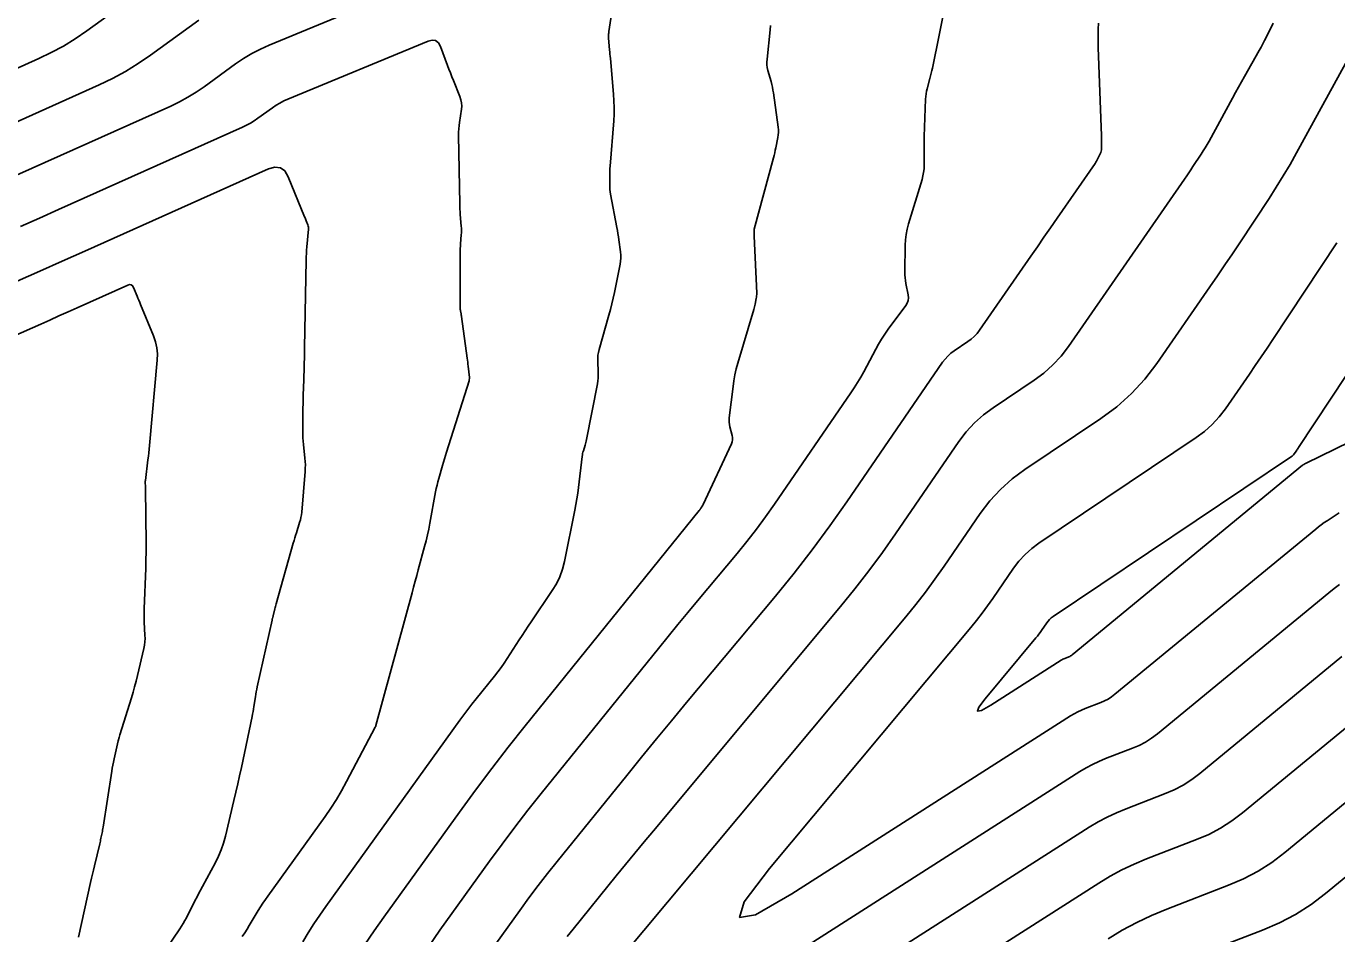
# Model space of a CAD drawing. Extents: x 1354696 to 1366163, y 660729 to 670380.
# Drawn here: x 1360323.9 to 1360388.6, y 664149.7 to 664194.5 of the extents above; entities that cross this region are included whole.
import ezdxf

# ---------------------------------------------------------------- set-up
doc = ezdxf.new("R2010")
doc.units = 0
doc.layers.add('R_Contours', color=7, linetype='Continuous')

msp = doc.modelspace()

# ---------------------------------------------------------------- linework, layer by layer
at = {"layer": 'R_Contours'}
for points in [[(1360323.427, 664187.178), (1360324.19, 664187.519), (1360331.039, 664190.586), (1360331.47, 664190.793), (1360331.889, 664191.021), (1360332.295, 664191.27), (1360332.69, 664191.54), (1360334.242, 664192.664), (1360334.637, 664192.933), (1360335.046, 664193.177), (1360335.468, 664193.397), (1360335.904, 664193.592), (1360348.087, 664198.626)], [(1360391.753, 664197.622), (1360386.642, 664188.277), (1360386.321, 664187.705), (1360385.988, 664187.139), (1360385.643, 664186.58), (1360385.287, 664186.029), (1360383.837, 664183.838), (1360383.473, 664183.291), (1360383.106, 664182.746), (1360382.736, 664182.204), (1360382.363, 664181.663), (1360379.737, 664177.879), (1360379.142, 664177.101), (1360378.483, 664176.388), (1360377.76, 664175.74), (1360376.973, 664175.158), (1360373.22, 664172.64), (1360372.592, 664172.175), (1360372.016, 664171.658), (1360371.492, 664171.087), (1360371.02, 664170.464), (1360369.237, 664167.868), (1360368.784, 664167.224), (1360368.316, 664166.592), (1360367.834, 664165.971), (1360367.336, 664165.361), (1360353.242, 664148.482)], [(1360330.611, 664196.993), (1360326.887, 664194.296), (1360326.322, 664193.909), (1360325.739, 664193.552), (1360325.139, 664193.225), (1360324.522, 664192.93), (1360321.589, 664191.617)], [(1360352.971, 664196.206), (1360352.676, 664194.265), (1360352.672, 664194.237), (1360352.669, 664194.21), (1360352.667, 664194.182), (1360352.665, 664194.155), (1360352.661, 664194.044), (1360352.66, 664194.017), (1360352.66, 664193.989), (1360352.661, 664193.962), (1360352.663, 664193.934), (1360352.714, 664193.36), (1360352.723, 664193.255), (1360352.732, 664193.15), (1360352.741, 664193.045), (1360352.751, 664192.94), (1360352.908, 664191.172), (1360352.93, 664190.842), (1360352.939, 664190.513), (1360352.933, 664190.183), (1360352.914, 664189.853), (1360352.737, 664187.621), (1360352.729, 664187.505), (1360352.723, 664187.39), (1360352.72, 664187.275), (1360352.719, 664187.159), (1360352.719, 664186.697), (1360352.722, 664186.582), (1360352.73, 664186.467), (1360352.743, 664186.353), (1360352.762, 664186.239), (1360353.075, 664184.588), (1360353.102, 664184.438), (1360353.127, 664184.288), (1360353.151, 664184.137), (1360353.172, 664183.986), (1360353.254, 664183.383), (1360353.268, 664183.232), (1360353.269, 664183.082), (1360353.258, 664182.932), (1360353.234, 664182.782), (1360352.95, 664181.384), (1360352.89, 664181.102), (1360352.824, 664180.821), (1360352.753, 664180.541), (1360352.677, 664180.263), (1360352.193, 664178.558), (1360352.16, 664178.422), (1360352.138, 664178.283), (1360352.127, 664178.144), (1360352.128, 664178.003), (1360352.153, 664177.438), (1360352.155, 664177.297), (1360352.149, 664177.156), (1360352.134, 664177.017), (1360352.111, 664176.878), (1360351.566, 664174.114), (1360351.551, 664174.045), (1360351.535, 664173.976), (1360351.517, 664173.907), (1360351.498, 664173.839), (1360351.417, 664173.566), (1360351.398, 664173.498), (1360351.382, 664173.429), (1360351.369, 664173.359), (1360351.359, 664173.289), (1360351.176, 664171.747), (1360351.14, 664171.467), (1360351.098, 664171.188), (1360351.051, 664170.91), (1360350.998, 664170.633), (1360350.485, 664168.1), (1360350.388, 664167.717), (1360350.255, 664167.349), (1360350.085, 664166.996), (1360349.879, 664166.658), (1360348.84, 664165.126), (1360348.689, 664164.902), (1360348.539, 664164.676), (1360348.391, 664164.45), (1360348.244, 664164.222), (1360347.659, 664163.311), (1360347.51, 664163.085), (1360347.355, 664162.863), (1360347.194, 664162.646), (1360347.027, 664162.434), (1360346.118, 664161.309), (1360345.912, 664161.05), (1360345.709, 664160.788), (1360345.51, 664160.524), (1360345.315, 664160.256), (1360338.701, 664151.06), (1360338.401, 664150.634), (1360338.11, 664150.203), (1360337.828, 664149.765), (1360337.555, 664149.322)], [(1360343.73, 664149.028), (1360344.334, 664149.887), (1360346.787, 664153.298), (1360347.407, 664154.146), (1360348.037, 664154.986), (1360348.68, 664155.816), (1360349.334, 664156.637), (1360355.125, 664163.804), (1360355.606, 664164.396), (1360356.088, 664164.986), (1360356.573, 664165.574), (1360357.061, 664166.16), (1360359.015, 664168.501), (1360359.497, 664169.092), (1360359.964, 664169.693), (1360360.417, 664170.305), (1360360.855, 664170.928), (1360364.629, 664176.423), (1360364.799, 664176.678), (1360364.961, 664176.937), (1360365.117, 664177.201), (1360365.264, 664177.47), (1360365.855, 664178.579), (1360365.997, 664178.834), (1360366.148, 664179.083), (1360366.307, 664179.327), (1360366.476, 664179.565), (1360367.344, 664180.742), (1360367.416, 664180.862), (1360367.459, 664180.988), (1360367.474, 664181.12), (1360367.46, 664181.259), (1360367.348, 664181.828), (1360367.324, 664181.97), (1360367.307, 664182.113), (1360367.298, 664182.257), (1360367.296, 664182.401), (1360367.316, 664183.72), (1360367.329, 664183.986), (1360367.36, 664184.25), (1360367.41, 664184.51), (1360367.479, 664184.768), (1360368.146, 664186.968), (1360368.191, 664187.138), (1360368.223, 664187.31), (1360368.242, 664187.485), (1360368.247, 664187.661), (1360368.244, 664188.369), (1360368.244, 664188.546), (1360368.245, 664188.723), (1360368.249, 664188.9), (1360368.254, 664189.077), (1360368.318, 664190.928), (1360368.326, 664191.059), (1360368.341, 664191.189), (1360368.365, 664191.317), (1360368.395, 664191.445), (1360368.532, 664191.954), (1360368.566, 664192.081), (1360368.597, 664192.209), (1360368.626, 664192.337), (1360368.653, 664192.466), (1360369.33, 664195.792)], [(1360322.89, 664189.568), (1360327.498, 664191.632), (1360328.162, 664191.95), (1360328.806, 664192.3), (1360329.432, 664192.683), (1360330.038, 664193.099), (1360332.427, 664194.828)], [(1360346.504, 664148.401), (1360348.281, 664150.872), (1360348.73, 664151.487), (1360349.187, 664152.095), (1360349.653, 664152.697), (1360350.127, 664153.292), (1360353.556, 664157.535), (1360354.288, 664158.439), (1360355.025, 664159.339), (1360355.765, 664160.236), (1360356.508, 664161.13), (1360360.904, 664166.394), (1360361.827, 664167.526), (1360362.722, 664168.679), (1360363.59, 664169.852), (1360364.431, 664171.046), (1360369.162, 664177.935), (1360369.285, 664178.097), (1360369.421, 664178.245), (1360369.57, 664178.38), (1360369.734, 664178.501), (1360370.413, 664178.957), (1360370.577, 664179.077), (1360370.727, 664179.212), (1360370.863, 664179.36), (1360370.987, 664179.521), (1360373.517, 664183.167), (1360373.843, 664183.637), (1360374.168, 664184.107), (1360374.494, 664184.577), (1360374.819, 664185.047), (1360376.693, 664187.757), (1360376.731, 664187.814), (1360376.766, 664187.871), (1360376.799, 664187.93), (1360376.83, 664187.99), (1360376.949, 664188.233), (1360376.976, 664188.295), (1360376.994, 664188.358), (1360377.006, 664188.423), (1360377.01, 664188.49), (1360377.011, 664188.808), (1360377.011, 664188.884), (1360377.01, 664188.959), (1360377.009, 664189.035), (1360377.006, 664189.11), (1360376.848, 664193.485), (1360376.84, 664193.784), (1360376.84, 664194.082), (1360376.846, 664194.38), (1360376.86, 664194.679)], [(1360350.625, 664149.578), (1360350.919, 664149.947), (1360353.045, 664152.577), (1360353.499, 664153.137), (1360353.956, 664153.695), (1360354.414, 664154.251), (1360354.875, 664154.806), (1360364.12, 664165.878), (1360364.83, 664166.749), (1360365.519, 664167.635), (1360366.187, 664168.538), (1360366.834, 664169.457), (1360369.966, 664174.018), (1360370.33, 664174.497), (1360370.733, 664174.937), (1360371.177, 664175.335), (1360371.66, 664175.694), (1360373.675, 664177.045), (1360374.159, 664177.403), (1360374.604, 664177.801), (1360375.009, 664178.239), (1360375.374, 664178.718), (1360381.11, 664186.984), (1360381.216, 664187.137), (1360381.32, 664187.29), (1360381.424, 664187.444), (1360381.527, 664187.598), (1360381.936, 664188.217), (1360382.037, 664188.373), (1360382.134, 664188.531), (1360382.228, 664188.691), (1360382.319, 664188.853), (1360383.484, 664190.982), (1360383.631, 664191.25), (1360383.78, 664191.519), (1360383.929, 664191.786), (1360384.079, 664192.054), (1360384.794, 664193.322), (1360384.887, 664193.49), (1360384.978, 664193.658), (1360385.066, 664193.828), (1360385.152, 664194), (1360385.49, 664194.687)], [(1360360.664, 664194.571), (1360360.646, 664194.354), (1360360.487, 664192.904), (1360360.478, 664192.762), (1360360.482, 664192.622), (1360360.5, 664192.483), (1360360.532, 664192.345), (1360360.685, 664191.794), (1360360.72, 664191.656), (1360360.752, 664191.517), (1360360.778, 664191.377), (1360360.801, 664191.237), (1360361.039, 664189.542), (1360361.052, 664189.414), (1360361.054, 664189.287), (1360361.044, 664189.16), (1360361.024, 664189.034), (1360360.921, 664188.528), (1360360.894, 664188.401), (1360360.866, 664188.276), (1360360.835, 664188.15), (1360360.802, 664188.026), (1360359.853, 664184.505), (1360359.852, 664184.5), (1360359.851, 664184.496), (1360359.85, 664184.491), (1360359.85, 664184.486), (1360359.849, 664184.462), (1360359.849, 664184.448), (1360359.85, 664184.284), (1360359.85, 664184.255), (1360359.851, 664184.226), (1360359.852, 664184.197), (1360359.853, 664184.168), (1360359.978, 664181.351), (1360359.979, 664181.282), (1360359.975, 664181.213), (1360359.968, 664181.145), (1360359.957, 664181.077), (1360359.904, 664180.806), (1360359.889, 664180.739), (1360359.874, 664180.672), (1360359.856, 664180.605), (1360359.837, 664180.539), (1360359.048, 664177.891), (1360358.97, 664177.606), (1360358.904, 664177.318), (1360358.85, 664177.027), (1360358.809, 664176.734), (1360358.625, 664175.191), (1360358.617, 664175.08), (1360358.62, 664174.97), (1360358.632, 664174.861), (1360358.655, 664174.753), (1360358.766, 664174.32), (1360358.784, 664174.213), (1360358.784, 664174.108), (1360358.765, 664174.004), (1360358.727, 664173.902), (1360357.333, 664170.912), (1360357.328, 664170.902), (1360357.323, 664170.892), (1360357.318, 664170.882), (1360357.313, 664170.872), (1360357.292, 664170.832), (1360357.287, 664170.823), (1360357.281, 664170.813), (1360357.275, 664170.804), (1360357.269, 664170.794), (1360357.22, 664170.724), (1360357.214, 664170.715), (1360357.207, 664170.706), (1360357.2, 664170.697), (1360357.193, 664170.688), (1360357.164, 664170.653), (1360357.15, 664170.636), (1360357.136, 664170.618), (1360348.542, 664159.983), (1360347.707, 664158.935), (1360346.888, 664157.876), (1360346.083, 664156.805), (1360345.293, 664155.723), (1360341.565, 664150.539), (1360341.089, 664149.864), (1360340.628, 664149.179)], [(1360334.572, 664149.574), (1360334.689, 664149.755), (1360334.804, 664149.937), (1360334.917, 664150.121), (1360335.362, 664150.861), (1360335.476, 664151.045), (1360335.593, 664151.226), (1360335.713, 664151.405), (1360335.837, 664151.581), (1360338.658, 664155.502), (1360338.947, 664155.92), (1360339.221, 664156.346), (1360339.479, 664156.782), (1360339.723, 664157.227), (1360341.136, 664159.919), (1360341.14, 664159.926), (1360341.145, 664159.933), (1360341.154, 664159.946), (1360341.156, 664159.949), (1360341.158, 664159.953), (1360341.159, 664159.957), (1360341.16, 664159.961), (1360341.165, 664159.988), (1360341.168, 664159.997), (1360341.169, 664160.002), (1360342.955, 664166.551), (1360343.033, 664166.836), (1360343.111, 664167.121), (1360343.188, 664167.407), (1360343.265, 664167.692), (1360343.573, 664168.834), (1360343.647, 664169.12), (1360343.715, 664169.408), (1360343.778, 664169.697), (1360343.835, 664169.987), (1360344.121, 664171.534), (1360344.154, 664171.7), (1360344.19, 664171.865), (1360344.231, 664172.029), (1360344.275, 664172.193), (1360344.459, 664172.844), (1360344.505, 664173.006), (1360344.553, 664173.169), (1360344.602, 664173.33), (1360344.653, 664173.492), (1360345.773, 664177.015), (1360345.777, 664177.029), (1360345.78, 664177.043), (1360345.782, 664177.057), (1360345.784, 664177.071), (1360345.789, 664177.129), (1360345.79, 664177.144), (1360345.79, 664177.158), (1360345.789, 664177.173), (1360345.788, 664177.187), (1360345.726, 664177.743), (1360345.714, 664177.84), (1360345.703, 664177.938), (1360345.69, 664178.035), (1360345.677, 664178.132), (1360345.398, 664180.2), (1360345.393, 664180.234), (1360345.388, 664180.268), (1360345.382, 664180.302), (1360345.376, 664180.335), (1360345.35, 664180.471), (1360345.344, 664180.505), (1360345.34, 664180.539), (1360345.338, 664180.573), (1360345.337, 664180.607), (1360345.336, 664183.334), (1360345.337, 664183.445), (1360345.34, 664183.556), (1360345.346, 664183.667), (1360345.354, 664183.777), (1360345.389, 664184.22), (1360345.395, 664184.331), (1360345.397, 664184.442), (1360345.394, 664184.552), (1360345.387, 664184.663), (1360345.336, 664185.236), (1360345.325, 664185.369), (1360345.317, 664185.502), (1360345.311, 664185.635), (1360345.308, 664185.767), (1360345.254, 664189.135), (1360345.255, 664189.297), (1360345.263, 664189.46), (1360345.277, 664189.621), (1360345.298, 664189.783), (1360345.395, 664190.427), (1360345.408, 664190.587), (1360345.401, 664190.744), (1360345.372, 664190.899), (1360345.321, 664191.052), (1360344.998, 664191.853), (1360344.924, 664192.037), (1360344.852, 664192.222), (1360344.78, 664192.407), (1360344.709, 664192.592), (1360344.354, 664193.534), (1360344.255, 664193.714), (1360344.122, 664193.817), (1360343.956, 664193.843), (1360343.757, 664193.792), (1360336.825, 664190.928), (1360336.623, 664190.838), (1360336.429, 664190.737), (1360336.24, 664190.624), (1360336.058, 664190.5), (1360335.341, 664189.981), (1360335.159, 664189.857), (1360334.971, 664189.742), (1360334.778, 664189.636), (1360334.579, 664189.541), (1360325.49, 664185.471), (1360324.552, 664185.052), (1360323.614, 664184.634)], [(1360323.45, 664181.935), (1360324.564, 664182.429), (1360325.678, 664182.925), (1360326.79, 664183.422), (1360335.866, 664187.487), (1360336.184, 664187.577), (1360336.451, 664187.543), (1360336.669, 664187.383), (1360336.836, 664187.098), (1360337.649, 664185.111), (1360337.669, 664185.061), (1360337.689, 664185.011), (1360337.71, 664184.962), (1360337.73, 664184.912), (1360337.813, 664184.714), (1360337.83, 664184.664), (1360337.841, 664184.613), (1360337.846, 664184.561), (1360337.844, 664184.508), (1360337.764, 664183.633), (1360337.75, 664183.47), (1360337.74, 664183.306), (1360337.732, 664183.142), (1360337.728, 664182.978), (1360337.649, 664178.646), (1360337.644, 664178.395), (1360337.638, 664178.145), (1360337.631, 664177.894), (1360337.623, 664177.643), (1360337.59, 664176.622), (1360337.582, 664176.38), (1360337.576, 664176.138), (1360337.572, 664175.896), (1360337.568, 664175.654), (1360337.556, 664174.535), (1360337.557, 664174.369), (1360337.563, 664174.202), (1360337.573, 664174.036), (1360337.59, 664173.871), (1360337.664, 664173.208), (1360337.678, 664173.042), (1360337.685, 664172.876), (1360337.683, 664172.71), (1360337.673, 664172.544), (1360337.505, 664170.537), (1360337.49, 664170.406), (1360337.468, 664170.276), (1360337.439, 664170.148), (1360337.402, 664170.021), (1360337.242, 664169.516), (1360337.202, 664169.39), (1360337.164, 664169.264), (1360337.126, 664169.137), (1360337.09, 664169.009), (1360336.242, 664166.006), (1360336.225, 664165.944), (1360336.208, 664165.882), (1360336.193, 664165.819), (1360336.178, 664165.757), (1360336.098, 664165.416), (1360336.094, 664165.398), (1360336.089, 664165.381), (1360336.084, 664165.364), (1360336.079, 664165.346), (1360336.057, 664165.277), (1360336.052, 664165.26), (1360336.047, 664165.243), (1360336.043, 664165.225), (1360336.039, 664165.207), (1360335.312, 664161.908), (1360335.287, 664161.787), (1360335.263, 664161.665), (1360335.241, 664161.543), (1360335.221, 664161.421), (1360335.146, 664160.932), (1360335.126, 664160.81), (1360335.105, 664160.688), (1360335.082, 664160.566), (1360335.057, 664160.445), (1360334.527, 664157.933), (1360334.439, 664157.523), (1360334.349, 664157.114), (1360334.255, 664156.705), (1360334.159, 664156.297), (1360333.739, 664154.536), (1360333.647, 664154.198), (1360333.533, 664153.867), (1360333.398, 664153.545), (1360333.242, 664153.23), (1360332.394, 664151.651), (1360332.318, 664151.51), (1360332.244, 664151.368), (1360332.17, 664151.225), (1360332.098, 664151.082), (1360331.809, 664150.509), (1360331.735, 664150.367), (1360331.656, 664150.228), (1360331.573, 664150.091), (1360331.486, 664149.957), (1360325.878, 664141.659)], [(1360388.749, 664170.493), (1360388.156, 664170.114), (1360388.009, 664170.017), (1360387.865, 664169.916), (1360387.725, 664169.811), (1360387.588, 664169.701), (1360377.666, 664161.54), (1360377.504, 664161.417), (1360377.334, 664161.308), (1360377.155, 664161.214), (1360376.968, 664161.133), (1360376.204, 664160.839), (1360376.016, 664160.761), (1360375.832, 664160.674), (1360375.652, 664160.578), (1360375.477, 664160.472), (1360361.716, 664151.684), (1360359.918, 664150.658), (1360359.135, 664150.525), (1360359.366, 664151.285), (1360360.612, 664152.938), (1360370.553, 664164.844), (1360370.837, 664165.193), (1360371.113, 664165.549), (1360371.381, 664165.91), (1360371.641, 664166.279), (1360372.661, 664167.765), (1360372.931, 664168.121), (1360373.231, 664168.448), (1360373.56, 664168.744), (1360373.92, 664169.01), (1360381.682, 664174.217), (1360382.095, 664174.522), (1360382.474, 664174.862), (1360382.82, 664175.236), (1360383.131, 664175.644), (1360384.312, 664177.345), (1360384.606, 664177.771), (1360384.897, 664178.199), (1360385.187, 664178.628), (1360385.473, 664179.059), (1360388.637, 664183.841)], [(1360393.056, 664183.268), (1360386.746, 664173.73), (1360386.719, 664173.69), (1360386.692, 664173.649), (1360386.664, 664173.609), (1360386.637, 664173.569), (1360386.526, 664173.41), (1360386.497, 664173.371), (1360386.464, 664173.336), (1360386.429, 664173.304), (1360386.39, 664173.276), (1360374.62, 664165.38), (1360374.529, 664165.313), (1360374.446, 664165.238), (1360374.37, 664165.155), (1360374.302, 664165.065), (1360374.044, 664164.69), (1360373.978, 664164.597), (1360373.911, 664164.505), (1360373.841, 664164.415), (1360373.769, 664164.327), (1360371.257, 664161.319), (1360370.942, 664160.901), (1360370.883, 664160.709), (1360371.081, 664160.742), (1360371.536, 664161.001), (1360375.013, 664163.222), (1360375.057, 664163.249), (1360375.103, 664163.273), (1360375.149, 664163.295), (1360375.197, 664163.315), (1360375.39, 664163.389), (1360375.437, 664163.41), (1360375.482, 664163.434), (1360375.525, 664163.461), (1360375.566, 664163.492), (1360386.944, 664172.852), (1360386.957, 664172.862), (1360386.97, 664172.872), (1360386.984, 664172.882), (1360386.998, 664172.891), (1360387.053, 664172.926), (1360387.067, 664172.935), (1360387.081, 664172.943), (1360387.096, 664172.951), (1360387.111, 664172.958), (1360399.313, 664178.911)], [(1360326.479, 664149.545), (1360327.08, 664152.251), (1360327.126, 664152.455), (1360327.173, 664152.66), (1360327.22, 664152.865), (1360327.269, 664153.069), (1360327.529, 664154.159), (1360327.545, 664154.227), (1360327.56, 664154.294), (1360327.575, 664154.362), (1360327.59, 664154.43), (1360327.647, 664154.702), (1360327.661, 664154.77), (1360327.674, 664154.838), (1360327.686, 664154.906), (1360327.697, 664154.975), (1360328.124, 664157.742), (1360328.149, 664157.894), (1360328.176, 664158.046), (1360328.205, 664158.197), (1360328.237, 664158.348), (1360328.37, 664158.951), (1360328.405, 664159.102), (1360328.443, 664159.251), (1360328.484, 664159.4), (1360328.528, 664159.547), (1360329.093, 664161.369), (1360329.175, 664161.641), (1360329.252, 664161.915), (1360329.324, 664162.19), (1360329.392, 664162.466), (1360329.706, 664163.809), (1360329.738, 664163.969), (1360329.758, 664164.13), (1360329.767, 664164.292), (1360329.764, 664164.455), (1360329.728, 664165.11), (1360329.721, 664165.274), (1360329.718, 664165.438), (1360329.719, 664165.601), (1360329.723, 664165.765), (1360329.799, 664167.761), (1360329.803, 664167.863), (1360329.806, 664167.965), (1360329.809, 664168.067), (1360329.812, 664168.169), (1360329.821, 664168.578), (1360329.823, 664168.681), (1360329.824, 664168.783), (1360329.824, 664168.885), (1360329.823, 664168.987), (1360329.79, 664171.702), (1360329.789, 664171.735), (1360329.788, 664171.768), (1360329.787, 664171.802), (1360329.786, 664171.835), (1360329.778, 664171.968), (1360329.777, 664172.001), (1360329.778, 664172.034), (1360329.78, 664172.067), (1360329.783, 664172.1), (1360329.91, 664173.112), (1360329.931, 664173.291), (1360329.952, 664173.471), (1360329.97, 664173.651), (1360329.988, 664173.831), (1360330.372, 664178.032), (1360330.383, 664178.344), (1360330.355, 664178.65), (1360330.29, 664178.951), (1360330.188, 664179.246), (1360329.547, 664180.789), (1360329.503, 664180.894), (1360329.46, 664180.998), (1360329.417, 664181.102), (1360329.375, 664181.207), (1360329.204, 664181.625), (1360329.153, 664181.711), (1360329.088, 664181.759), (1360329.008, 664181.769), (1360328.912, 664181.742), (1360326.417, 664180.624), (1360325.967, 664180.423), (1360325.516, 664180.222), (1360325.065, 664180.022), (1360324.614, 664179.823), (1360316.975, 664176.457)], [(1360354.178, 664143.823), (1360375.941, 664157.722), (1360376.247, 664157.907), (1360376.56, 664158.075), (1360376.882, 664158.227), (1360377.212, 664158.364), (1360378.547, 664158.877), (1360378.873, 664159.017), (1360379.185, 664159.183), (1360379.483, 664159.373), (1360379.767, 664159.588), (1360388.231, 664166.551), (1360388.493, 664166.76), (1360388.761, 664166.96)], [(1360388.874, 664163.4), (1360381.867, 664157.635), (1360381.462, 664157.329), (1360381.037, 664157.057), (1360380.591, 664156.821), (1360380.125, 664156.621), (1360378.219, 664155.888), (1360377.748, 664155.693), (1360377.289, 664155.476), (1360376.842, 664155.236), (1360376.406, 664154.972), (1360357.292, 664142.765)], [(1360389.518, 664160.25), (1360383.967, 664155.683), (1360383.441, 664155.285), (1360382.888, 664154.932), (1360382.309, 664154.625), (1360381.703, 664154.364), (1360379.226, 664153.412), (1360378.615, 664153.159), (1360378.018, 664152.877), (1360377.436, 664152.564), (1360376.87, 664152.222), (1360360.406, 664141.708)], [(1360390.161, 664157.099), (1360386.067, 664153.731), (1360385.42, 664153.241), (1360384.74, 664152.807), (1360384.027, 664152.429), (1360383.282, 664152.108), (1360380.234, 664150.937), (1360379.481, 664150.625), (1360378.747, 664150.278), (1360378.031, 664149.893), (1360377.334, 664149.472)], [(1360381.241, 664148.461), (1360384.966, 664149.893), (1360385.799, 664150.251), (1360386.596, 664150.673), (1360387.356, 664151.158), (1360388.079, 664151.707), (1360390.897, 664154.025)]]:
    msp.add_lwpolyline(points, dxfattribs=at)

doc.saveas('drawing.dxf')
